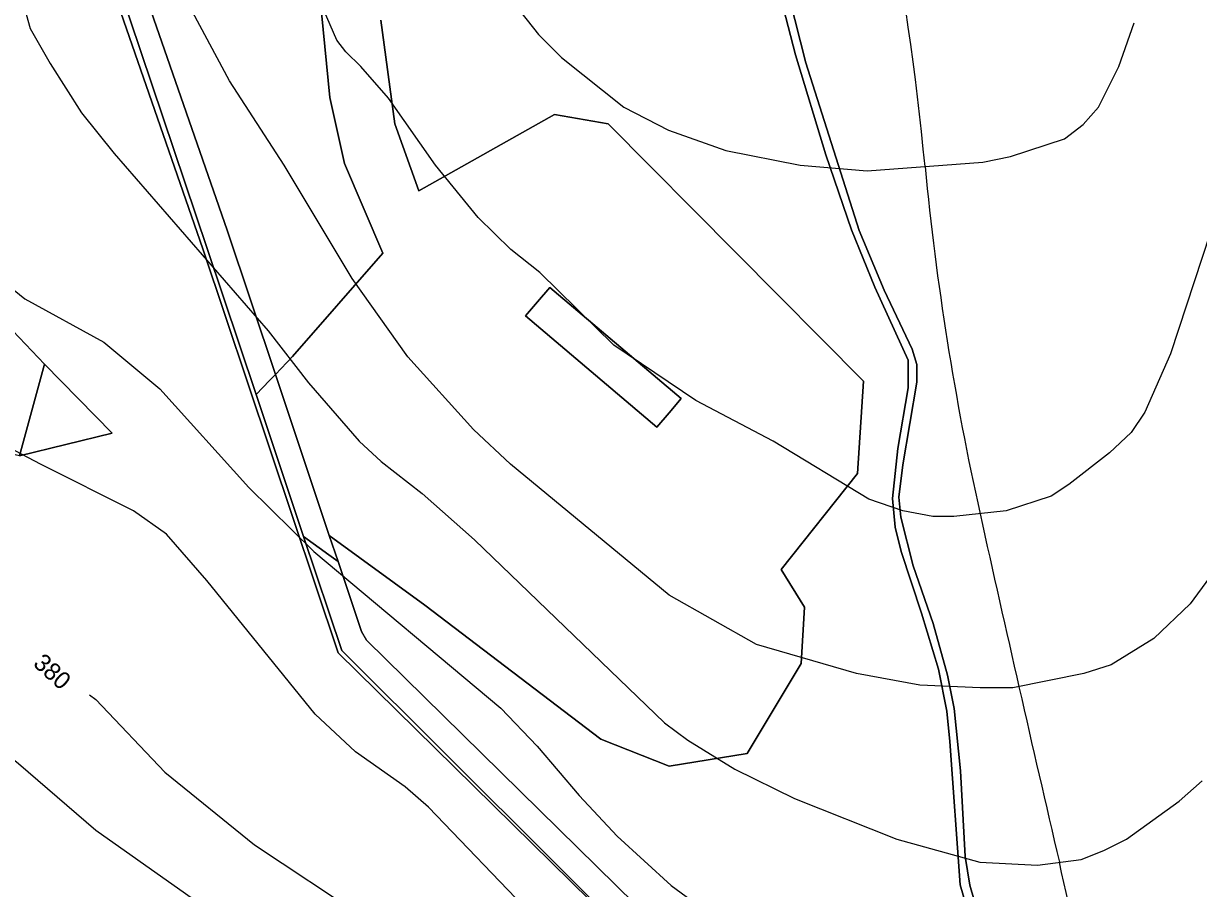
# Model space of a CAD drawing. Extents: x -510989 to -501240, y -1184665 to -1176098.
# Drawn here: x -504719.3 to -504314.6, y -1180165 to -1179867.2 of the extents above; entities that cross this region are included whole.
import ezdxf

# ---------------------------------------------------------------- set-up
doc = ezdxf.new("R2010")
doc.units = 0
for name, color, linetype in [('lesni_pozemek', 7, 'Continuous'), ('NAVRH_rozvodnice', 7, 'Continuous'), ('ostatni_plocha_x_jina_plocha', 7, 'Continuous'), ('ostatni_plocha_x_manipulacni_plocha', 7, 'Continuous'), ('ostatni_plocha_x_ostatni_komunikace', 7, 'Continuous'), ('vrstevnice_01', 7, 'Continuous'), ('vrstevnice_02', 7, 'Continuous'), ('vrstevnice_04', 7, 'Continuous'), ('zastavena_plocha_a_nadvori', 7, 'Continuous')]:
    doc.layers.add(name, color=color, linetype=linetype)

msp = doc.modelspace()

# ---------------------------------------------------------------- linework, layer by layer
at = {"layer": 'lesni_pozemek'}
for points in [[(-504633.86, -1179716.05), (-504628.09, -1179728.88), (-504621.67, -1179780.57), (-504622.85, -1179830.79), (-504617.15, -1179857.51), (-504613.8, -1179892.71), (-504608.69, -1179915.43), (-504595.5, -1179946.36), (-504626.6, -1179981.87), (-504632.5, -1179988.06), (-504649.15, -1179938.39), (-504688.48, -1179825.02), (-504707.28, -1179770.82), (-504679.42, -1179745.36), (-504663.26, -1179725.7), (-504630.75, -1179683.53)], [(-504709.21, -1179772.58), (-504707.28, -1179770.82), (-504688.48, -1179825.02), (-504649.15, -1179938.39), (-504632.5, -1179988.06), (-504634.5, -1179990.16), (-504639.12, -1179995), (-504656.07, -1179944.38), (-504712.88, -1179775.94)], [(-504715.31, -1179778.18), (-504712.88, -1179775.94), (-504656.07, -1179944.38), (-504639.12, -1179995), (-504622.77, -1180043.8), (-504609.62, -1180083.06), (-504463.92, -1180228.3), (-504610.93, -1180083.88), (-504657.49, -1179944.86), (-504697.47, -1179829.6)], [(-504688.73, -1180008.31), (-504720.66, -1180016.04), (-504712.01, -1179984.5)], [(-504614.1, -1180050.11), (-504610.93, -1180052.42), (-504602.83, -1180076.59), (-504601.07, -1180079.54), (-504455.7, -1180222.39), (-504334.89, -1180344.19), (-504334.82, -1180344.46), (-504330.69, -1180360.51), (-504329.96, -1180363.37), (-504463.92, -1180228.3), (-504609.62, -1180083.06), (-504622.77, -1180043.8)]]:
    msp.add_lwpolyline(points, close=True, dxfattribs=at)
for points in [[(-504697.47, -1179829.6), (-504657.49, -1179944.86), (-504610.93, -1180083.88), (-504463.92, -1180228.3), (-504329.96, -1180363.37), (-504325.68, -1180367.68), (-504322.25, -1180371.14), (-504320.58, -1180369.45), (-504319.38, -1180370.96), (-504315.83, -1180489.67)], [(-504465.89, -1179829.63), (-504453.41, -1179878.09), (-504442.94, -1179912.49), (-504434.05, -1179938.25), (-504426.1, -1179957.98), (-504414.56, -1179983.2), (-504414.56, -1179992.7), (-504418.15, -1180013.55), (-504420, -1180030.81), (-504419.07, -1180040.63), (-504416.95, -1180048.99), (-504409.95, -1180070.29), (-504404.11, -1180089.54), (-504401.19, -1180104.01), (-504400.26, -1180114.44), (-504396.68, -1180163.78), (-504394.03, -1180172.81)], [(-504390.56, -1180173.46), (-504393.36, -1180163.86), (-504394.96, -1180153.99), (-504396.56, -1180124.57), (-504398.69, -1180103.1), (-504400.96, -1180091.63), (-504406.01, -1180073.82), (-504412.81, -1180053.95), (-504417.07, -1180037.2), (-504417.73, -1180030.27), (-504416.4, -1180019.2), (-504411.61, -1179990.73), (-504411.61, -1179984.6), (-504413.21, -1179979.4), (-504422.8, -1179959), (-504431.45, -1179938.52), (-504449.85, -1179880.78), (-504463.04, -1179828.71)], [(-504455.7, -1180222.39), (-504601.07, -1180079.54), (-504602.83, -1180076.59), (-504610.93, -1180052.42), (-504613.93, -1180043.46), (-504581.08, -1180067.5), (-504520.41, -1180113.64), (-504496.89, -1180122.9), (-504470.05, -1180118.6), (-504451.41, -1180087.58), (-504450.22, -1180068.13), (-504458.32, -1180055.23), (-504432.06, -1180022.13), (-504429.95, -1179990.37), (-504517.84, -1179901.8), (-504536.37, -1179898.6), (-504583.08, -1179924.82), (-504591.37, -1179901.78), (-504596.21, -1179866.06)], [(-504720.66, -1180016.04), (-504688.73, -1180008.31), (-504712.01, -1179984.5), (-504722.94, -1179973.01)]]:
    msp.add_lwpolyline(points, dxfattribs=at)
at = {"layer": 'NAVRH_rozvodnice'}
for centre, radius, start, end in [((-505424.82, -1180014.25), 1020.76, 5.4953, 16.34437), ((-503425.39, -1179821.89), 987.9, 185.4953, 192.51691), ((-493078.12, -1177524.76), 11587.09, 192.516912, 193.125463), ((-505086.05, -1180324.71), 742.96, 8.72603, 13.12546)]:
    msp.add_arc(centre, radius, start, end, dxfattribs=at)
at = {"layer": 'ostatni_plocha_x_jina_plocha'}
msp.add_lwpolyline([(-504596.21, -1179866.06), (-504591.37, -1179901.78), (-504583.08, -1179924.82), (-504536.37, -1179898.6), (-504517.84, -1179901.8), (-504429.95, -1179990.37), (-504432.06, -1180022.13), (-504458.32, -1180055.23), (-504450.22, -1180068.13), (-504451.41, -1180087.58), (-504470.05, -1180118.6), (-504496.89, -1180122.9), (-504520.41, -1180113.64), (-504581.08, -1180067.5), (-504613.93, -1180043.46), (-504632.5, -1179988.06), (-504626.6, -1179981.87), (-504595.5, -1179946.36), (-504608.69, -1179915.43), (-504613.8, -1179892.71), (-504617.15, -1179857.51)], dxfattribs=at)
for points in [[(-504542.2, -1179963.01), (-504546.36, -1179967.86), (-504501.09, -1180006.26), (-504496.89, -1180001.29), (-504492.7, -1179996.32), (-504537.96, -1179958.08)], [(-504634.5, -1179990.16), (-504632.5, -1179988.06), (-504613.93, -1180043.46), (-504610.93, -1180052.42), (-504614.1, -1180050.11), (-504622.77, -1180043.8), (-504639.12, -1179995)]]:
    msp.add_lwpolyline(points, close=True, dxfattribs=at)
at = {"layer": 'ostatni_plocha_x_manipulacni_plocha'}
msp.add_lwpolyline([(-504893.67, -1179853.57), (-504833.52, -1179926.66), (-504722.94, -1179973.01), (-504712.01, -1179984.5), (-504720.66, -1180016.04), (-504850.73, -1179987.04), (-504868.48, -1179974.28), (-504960.02, -1179843.85)], dxfattribs=at)
at = {"layer": 'ostatni_plocha_x_ostatni_komunikace'}
for points in [[(-504394.03, -1180172.81), (-504396.68, -1180163.78), (-504400.26, -1180114.44), (-504401.19, -1180104.01), (-504404.11, -1180089.54), (-504409.95, -1180070.29), (-504416.95, -1180048.99), (-504419.07, -1180040.63), (-504420, -1180030.81), (-504418.15, -1180013.55), (-504414.56, -1179992.7), (-504414.56, -1179983.2), (-504426.1, -1179957.98), (-504434.05, -1179938.25), (-504442.94, -1179912.49), (-504453.41, -1179878.09), (-504465.89, -1179829.63)], [(-504463.04, -1179828.71), (-504449.85, -1179880.78), (-504431.45, -1179938.52), (-504422.8, -1179959), (-504413.21, -1179979.4), (-504411.61, -1179984.6), (-504411.61, -1179990.73), (-504416.4, -1180019.2), (-504417.73, -1180030.27), (-504417.07, -1180037.2), (-504412.81, -1180053.95), (-504406.01, -1180073.82), (-504400.96, -1180091.63), (-504398.69, -1180103.1), (-504396.56, -1180124.57), (-504394.96, -1180153.99), (-504393.36, -1180163.86), (-504390.56, -1180173.46)]]:
    msp.add_lwpolyline(points, dxfattribs=at)
at = {"layer": 'vrstevnice_01'}
for points in [[(-504558.41, -1179850), (-504541.91, -1179871), (-504533.91, -1179879), (-504512.5, -1179896), (-504497.09, -1179904), (-504477.31, -1179911), (-504451.81, -1179916), (-504428.69, -1179918), (-504388.81, -1179915), (-504379.31, -1179913), (-504360.69, -1179907), (-504354.31, -1179902), (-504349, -1179896), (-504342, -1179882), (-504336.69, -1179867)], [(-504310.81, -1180058), (-504317.41, -1180067), (-504330, -1180079), (-504344.69, -1180088), (-504354.09, -1180091), (-504378.5, -1180096), (-504389.81, -1180096), (-504410.5, -1180095), (-504432.31, -1180091), (-504466.81, -1180081), (-504496.91, -1180064), (-504551.5, -1180019), (-504564.31, -1180007), (-504586.91, -1179982), (-504606, -1179955), (-504629.5, -1179916), (-504648.31, -1179887), (-504662.81, -1179860)], [(-504732.5, -1179951), (-504718.81, -1179962), (-504691.59, -1179977), (-504672.31, -1179993), (-504641.69, -1180027), (-504619.31, -1180049), (-504554.91, -1180103), (-504542.31, -1180116), (-504527.91, -1180133), (-504514.81, -1180147), (-504496.19, -1180164), (-504489.31, -1180169), (-504476.19, -1180175), (-504443.59, -1180187), (-504426.19, -1180196), (-504405.81, -1180204), (-504382.59, -1180212), (-504364.31, -1180213), (-504351.69, -1180212), (-504333.81, -1180208), (-504317.31, -1180200), (-504307.41, -1180194)], [(-504696.5, -1180098.32), (-504694.31, -1180100), (-504670.59, -1180125), (-504639.69, -1180150), (-504601.91, -1180175), (-504585.91, -1180189), (-504552, -1180220), (-504539.31, -1180229), (-504501.41, -1180249), (-504465.5, -1180264), (-504417.31, -1180287), (-504390.91, -1180295), (-504363.5, -1180299), (-504348.41, -1180300), (-504324.59, -1180297), (-504310.19, -1180293)]]:
    msp.add_lwpolyline(points, dxfattribs=at)
at = {"layer": 'vrstevnice_02'}
for points in [[(-504305.19, -1179923), (-504324.19, -1179981), (-504333, -1180001), (-504337.81, -1180008), (-504345.19, -1180015), (-504359.19, -1180026), (-504365.31, -1180030), (-504380.81, -1180035), (-504398.81, -1180037), (-504406.09, -1180037), (-504416.41, -1180035), (-504428.09, -1180031), (-504461.09, -1180011), (-504487.69, -1179997), (-504515.91, -1179978), (-504541.41, -1179953), (-504551.41, -1179945), (-504562.69, -1179934), (-504577.41, -1179916), (-504593.5, -1179893), (-504603.09, -1179882), (-504608.19, -1179877), (-504611.31, -1179873), (-504620.81, -1179851)], [(-504957.91, -1179853), (-504946.31, -1179872), (-504936.09, -1179897), (-504912.5, -1179971), (-504895.69, -1180008), (-504885.81, -1180025), (-504875.31, -1180040), (-504864, -1180052), (-504851.91, -1180062), (-504837, -1180071), (-504814.41, -1180079), (-504781.81, -1180087), (-504770, -1180092), (-504754, -1180099), (-504740.59, -1180106), (-504721, -1180122), (-504694.31, -1180145), (-504649, -1180177)], [(-504718.31, -1179864), (-504717, -1179869), (-504710.09, -1179881), (-504699.31, -1179898), (-504688, -1179912), (-504635, -1179973), (-504621.09, -1179991), (-504603.59, -1180011), (-504596.09, -1180018), (-504581.91, -1180029), (-504563.91, -1180045), (-504498.5, -1180108), (-504490.5, -1180114), (-504474.31, -1180124), (-504453.69, -1180134), (-504418.5, -1180148), (-504389.91, -1180156), (-504370, -1180157), (-504355, -1180155), (-504347.19, -1180152), (-504339.41, -1180148), (-504321.19, -1180135), (-504313.31, -1180128)], [(-504304.19, -1180239), (-504319.41, -1180247), (-504338.31, -1180254), (-504355.41, -1180258), (-504372.41, -1180260), (-504396.5, -1180258), (-504423, -1180249), (-504460.69, -1180229), (-504477.41, -1180221), (-504515, -1180200), (-504526.5, -1180191), (-504544.31, -1180174), (-504579.81, -1180137), (-504587.81, -1180130), (-504604.91, -1180118), (-504618.81, -1180105), (-504656.09, -1180059), (-504670, -1180043), (-504681.41, -1180035), (-504713.41, -1180019), (-504730.5, -1180010)]]:
    msp.add_lwpolyline(points, dxfattribs=at)
at = {"layer": 'zastavena_plocha_a_nadvori'}
msp.add_lwpolyline([(-504542.2, -1179963.01), (-504537.96, -1179958.08), (-504492.7, -1179996.32), (-504496.89, -1180001.29), (-504501.09, -1180006.26), (-504546.36, -1179967.86)], close=True, dxfattribs=at)

# ---------------------------------------------------------------- texts
at = {"layer": 'vrstevnice_04'}
msp.add_text('380', height=6, rotation=317.8707, dxfattribs=at).set_placement((-504716.27, -1180088.06))

doc.saveas('drawing.dxf')
